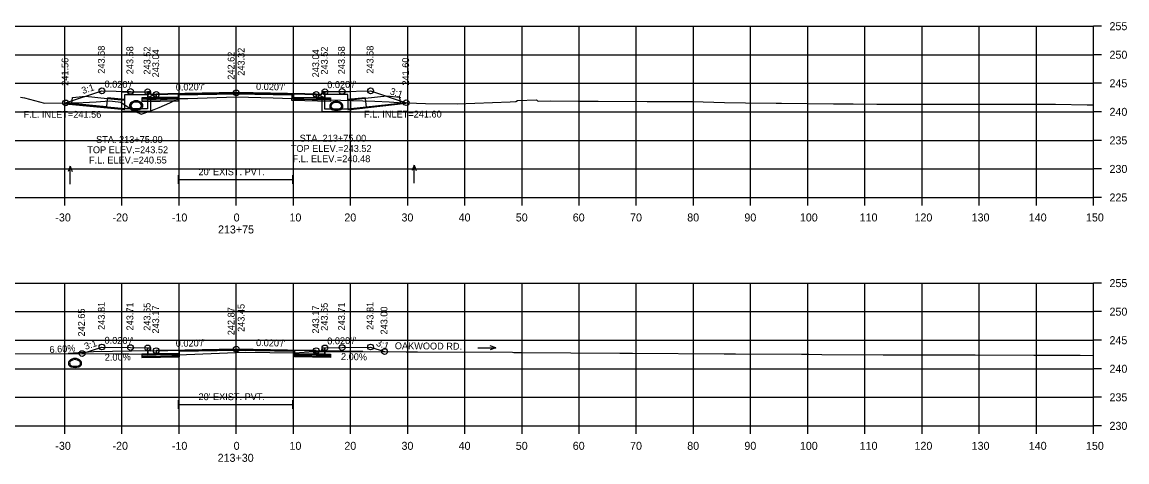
# Model space of a CAD drawing. Extents: x 1369627 to 1374022, y 380035 to 398173.
# Drawn here: x 1371501.4 to 1371694.7, y 383043.2 to 383120.2 of the extents above; entities that cross this region are included whole.
import ezdxf

# ---------------------------------------------------------------- set-up
doc = ezdxf.new("R2010")
doc.units = 0
for name, color, linetype in [('Default', 7, 'Continuous'), ('R_Alt Surface', 7, 'Continuous'), ('R_Axis', 7, 'Continuous'), ('R_Axis Annot', 7, 'Continuous'), ('R_Border Notes', 7, 'Continuous'), ('R_Drive', 7, 'Continuous'), ('R_Exist Surface', 7, 'Continuous'), ('R_Fin Surface', 7, 'Continuous'), ('R_Grid', 7, 'Continuous'), ('R_No Plot', 7, 'Continuous'), ('R_Water', 7, 'Continuous'), ('R_Water Annot', 7, 'Continuous'), ('R_Xsect Elev', 7, 'Continuous'), ('R_Xsect Slope', 7, 'Continuous')]:
    doc.layers.add(name, color=color, linetype=linetype)

msp = doc.modelspace()

# ---------------------------------------------------------------- linework, layer by layer
at = {"layer": 'Default'}
for p, q in [((1371528.74, 383091.88), (1371528.74, 383093.38)), ((1371528.74, 383092.63), (1371548.74, 383092.63)), ((1371548.74, 383091.88), (1371548.74, 383093.38)), ((1371528.74, 383052.48), (1371528.74, 383053.98)), ((1371528.74, 383053.23), (1371548.74, 383053.23)), ((1371548.74, 383052.48), (1371548.74, 383053.98))]:
    msp.add_line(p, q, dxfattribs=at)
for points in [[(1371523.34, 383108.06), (1371523.84, 383108.06), (1371523.85, 383107.56), (1371524.85, 383107.58), (1371524.85, 383106.99), (1371523.35, 383106.96)], [(1371553.85, 383107.56), (1371553.86, 383108.06), (1371554.36, 383108.06), (1371554.35, 383106.96), (1371552.85, 383106.99), (1371552.85, 383107.58)], [(1371523.34, 383063.14), (1371523.84, 383063.14), (1371523.85, 383062.64), (1371524.85, 383062.66), (1371524.85, 383062.08), (1371523.35, 383062.05)], [(1371553.85, 383062.64), (1371553.86, 383063.14), (1371554.36, 383063.14), (1371554.35, 383062.05), (1371552.85, 383062.08), (1371552.85, 383062.66)]]:
    msp.add_lwpolyline(points, close=True, dxfattribs=at)
at = {"layer": 'R_Alt Surface'}
for points in [[(1371523.34, 383108.06), (1371523.35, 383106.96), (1371524.85, 383106.99), (1371528.85, 383107.07), (1371528.85, 383107.49), (1371538.85, 383107.69), (1371548.85, 383107.49), (1371548.85, 383107.07), (1371552.85, 383106.99), (1371554.35, 383106.96), (1371554.36, 383108.06)], [(1371523.34, 383108.01), (1371523.35, 383106.75), (1371524.85, 383106.78), (1371528.72, 383106.86), (1371528.72, 383107.44), (1371538.85, 383107.64), (1371548.55, 383107.45), (1371548.55, 383106.86), (1371552.85, 383106.78), (1371554.35, 383106.75), (1371554.36, 383108.01)], [(1371523.34, 383063.14), (1371523.35, 383061.88), (1371524.85, 383061.91), (1371528.93, 383061.99), (1371528.93, 383062.57), (1371538.85, 383062.77), (1371549.04, 383062.57), (1371549.04, 383061.99), (1371552.85, 383061.91), (1371554.35, 383061.88), (1371554.36, 383063.14)], [(1371523.34, 383063.14), (1371523.35, 383062.05), (1371524.85, 383062.08), (1371528.85, 383062.16), (1371528.85, 383062.57), (1371538.85, 383062.77), (1371548.85, 383062.57), (1371548.85, 383062.16), (1371552.85, 383062.08), (1371554.35, 383062.05), (1371554.36, 383063.14)]]:
    msp.add_lwpolyline(points, dxfattribs=at)
for points in [[(1371538.85, 383107.86), (1371526.85, 383107.62), (1371524.85, 383107.58), (1371524.85, 383106.99), (1371528.85, 383107.07), (1371528.85, 383107.49), (1371538.85, 383107.69), (1371548.85, 383107.49), (1371548.85, 383107.07), (1371552.85, 383106.99), (1371552.85, 383107.58), (1371550.85, 383107.62)], [(1371528.85, 383107.07), (1371524.85, 383106.99), (1371523.35, 383106.96), (1371522.35, 383106.94), (1371522.35, 383106.53), (1371528.85, 383106.66)], [(1371528.72, 383106.86), (1371524.85, 383106.78), (1371523.35, 383106.75), (1371522.35, 383106.73), (1371522.35, 383106.31), (1371528.72, 383106.44)], [(1371548.55, 383106.86), (1371552.85, 383106.78), (1371554.35, 383106.75), (1371555.35, 383106.73), (1371555.35, 383106.31), (1371548.55, 383106.45)], [(1371548.85, 383107.07), (1371552.85, 383106.99), (1371554.35, 383106.96), (1371555.35, 383106.94), (1371555.35, 383106.53), (1371548.85, 383106.66)], [(1371538.85, 383062.94), (1371526.85, 383062.7), (1371524.85, 383062.66), (1371524.85, 383062.08), (1371528.85, 383062.16), (1371528.85, 383062.57), (1371538.85, 383062.77), (1371548.85, 383062.57), (1371548.85, 383062.16), (1371552.85, 383062.08), (1371552.85, 383062.66), (1371550.85, 383062.7)], [(1371528.85, 383062.16), (1371524.85, 383062.08), (1371523.35, 383062.05), (1371522.35, 383062.03), (1371522.35, 383061.61), (1371528.85, 383061.74)], [(1371528.93, 383061.99), (1371524.85, 383061.91), (1371523.35, 383061.88), (1371522.35, 383061.86), (1371522.35, 383061.44), (1371528.93, 383061.57)], [(1371548.85, 383062.16), (1371552.85, 383062.08), (1371554.35, 383062.05), (1371555.35, 383062.03), (1371555.35, 383061.61), (1371548.85, 383061.74)], [(1371549.04, 383061.99), (1371552.85, 383061.91), (1371554.35, 383061.88), (1371555.35, 383061.86), (1371555.35, 383061.44), (1371549.04, 383061.57)]]:
    msp.add_lwpolyline(points, close=True, dxfattribs=at)
at = {"layer": 'R_Axis'}
for p, q in [((1371688.85, 383089.49), (1371688.85, 383119.49)), ((1371690.25, 383119.49), (1371688.85, 383119.49)), ((1371690.25, 383114.49), (1371688.85, 383114.49)), ((1371690.25, 383109.49), (1371688.85, 383109.49)), ((1371690.25, 383104.49), (1371688.85, 383104.49)), ((1371690.25, 383099.49), (1371688.85, 383099.49)), ((1371690.25, 383094.49), (1371688.85, 383094.49)), ((1371388.85, 383089.49), (1371688.85, 383089.49)), ((1371508.85, 383088.09), (1371508.85, 383089.49)), ((1371518.85, 383088.09), (1371518.85, 383089.49)), ((1371528.85, 383088.09), (1371528.85, 383089.49)), ((1371538.85, 383088.09), (1371538.85, 383089.49)), ((1371548.85, 383088.09), (1371548.85, 383089.49)), ((1371558.85, 383088.09), (1371558.85, 383089.49)), ((1371568.85, 383088.09), (1371568.85, 383089.49)), ((1371578.85, 383088.09), (1371578.85, 383089.49)), ((1371588.85, 383088.09), (1371588.85, 383089.49)), ((1371598.85, 383088.09), (1371598.85, 383089.49)), ((1371608.85, 383088.09), (1371608.85, 383089.49)), ((1371618.85, 383088.09), (1371618.85, 383089.49)), ((1371628.85, 383088.09), (1371628.85, 383089.49)), ((1371638.85, 383088.09), (1371638.85, 383089.49)), ((1371648.85, 383088.09), (1371648.85, 383089.49)), ((1371658.85, 383088.09), (1371658.85, 383089.49)), ((1371668.85, 383088.09), (1371668.85, 383089.49)), ((1371678.85, 383088.09), (1371678.85, 383089.49)), ((1371688.85, 383088.09), (1371688.85, 383089.49)), ((1371690.25, 383089.49), (1371688.85, 383089.49)), ((1371688.85, 383049.49), (1371688.85, 383074.49)), ((1371690.25, 383074.49), (1371688.85, 383074.49)), ((1371690.25, 383069.49), (1371688.85, 383069.49)), ((1371690.25, 383064.49), (1371688.85, 383064.49)), ((1371690.25, 383059.49), (1371688.85, 383059.49)), ((1371690.25, 383054.49), (1371688.85, 383054.49)), ((1371388.85, 383049.49), (1371688.85, 383049.49)), ((1371508.85, 383048.09), (1371508.85, 383049.49)), ((1371518.85, 383048.09), (1371518.85, 383049.49)), ((1371528.85, 383048.09), (1371528.85, 383049.49)), ((1371538.85, 383048.09), (1371538.85, 383049.49)), ((1371548.85, 383048.09), (1371548.85, 383049.49)), ((1371558.85, 383048.09), (1371558.85, 383049.49)), ((1371568.85, 383048.09), (1371568.85, 383049.49)), ((1371578.85, 383048.09), (1371578.85, 383049.49)), ((1371588.85, 383048.09), (1371588.85, 383049.49)), ((1371598.85, 383048.09), (1371598.85, 383049.49)), ((1371608.85, 383048.09), (1371608.85, 383049.49)), ((1371618.85, 383048.09), (1371618.85, 383049.49)), ((1371628.85, 383048.09), (1371628.85, 383049.49)), ((1371638.85, 383048.09), (1371638.85, 383049.49)), ((1371648.85, 383048.09), (1371648.85, 383049.49)), ((1371658.85, 383048.09), (1371658.85, 383049.49)), ((1371668.85, 383048.09), (1371668.85, 383049.49)), ((1371678.85, 383048.09), (1371678.85, 383049.49)), ((1371688.85, 383048.09), (1371688.85, 383049.49)), ((1371690.25, 383049.49), (1371688.85, 383049.49))]:
    msp.add_line(p, q, dxfattribs=at)
at = {"layer": 'R_Drive'}
for p, q in [((1371513.85, 383062.44), (1371509.42, 383062.15)), ((1371523.85, 383062.64), (1371513.85, 383062.44)), ((1371561.01, 383062.5), (1371553.85, 383062.64))]:
    msp.add_line(p, q, dxfattribs=at)
for centre, radius, start, end in [((1371520.82, 383105.55), 0.646, 136.3515, 253.9529), ((1371520.82, 383105.56), 0.646, 136.3515, 253.9529), ((1371521.34, 383105.06), 1.35, 43.6485, 136.3515), ((1371521.34, 383105.07), 1.35, 43.6485, 136.3515), ((1371520.82, 383105.56), 0.438, 136.3515, 253.9529), ((1371520.82, 383105.55), 0.438, 136.3515, 253.9529), ((1371521.34, 383105.06), 1.15, 43.6485, 136.3515), ((1371521.34, 383105.07), 1.15, 43.6485, 136.3515), ((1371521.85, 383105.56), 0.438, 286.0471, 43.6485), ((1371521.85, 383105.55), 0.438, 286.0471, 43.6485), ((1371521.85, 383105.55), 0.646, 286.0471, 43.6485), ((1371521.85, 383105.56), 0.646, 286.0471, 43.6485), ((1371555.84, 383105.48), 0.646, 136.3515, 253.9529), ((1371556.36, 383104.99), 1.35, 43.6485, 136.3515), ((1371555.84, 383105.48), 0.438, 136.3515, 253.9529), ((1371556.36, 383104.99), 1.15, 43.6485, 136.3515), ((1371556.87, 383105.48), 0.438, 286.0471, 43.6485), ((1371556.87, 383105.48), 0.646, 286.0471, 43.6485), ((1371521.34, 383107.33), 2.5, 253.9529, 286.0471), ((1371521.34, 383107.34), 2.5, 253.9529, 286.0471), ((1371521.34, 383107.34), 2.29, 253.9529, 286.0471), ((1371521.34, 383107.33), 2.29, 253.9529, 286.0471), ((1371556.36, 383107.26), 2.5, 253.9529, 286.0471), ((1371556.36, 383107.26), 2.29, 253.9529, 286.0471), ((1371510.63, 383059.95), 1.35, 43.6485, 136.3515), ((1371510.63, 383059.95), 1.15, 43.6485, 136.3515), ((1371510.12, 383060.44), 0.646, 136.3515, 253.9529), ((1371510.12, 383060.44), 0.438, 136.3515, 253.9529), ((1371510.63, 383062.22), 2.5, 253.9529, 286.0471), ((1371510.63, 383062.22), 2.29, 253.9529, 286.0471), ((1371511.14, 383060.44), 0.438, 286.0471, 43.6485), ((1371511.14, 383060.44), 0.646, 286.0471, 43.6485)]:
    msp.add_arc(centre, radius, start, end, dxfattribs=at)
at = {"layer": 'R_Exist Surface'}
for points in [[(1371501.1, 383107.08), (1371501.77, 383106.94), (1371505.29, 383106.02), (1371509.42, 383106.06), (1371510.92, 383106.08), (1371514.34, 383106.27), (1371516.66, 383106.43), (1371517.2, 383106.34), (1371518.65, 383106.21), (1371520.26, 383105.07), (1371520.6, 383104.85), (1371521.08, 383104.63), (1371522.22, 383104.11), (1371523.7, 383104.59), (1371524.5, 383104.9), (1371525.34, 383105.26), (1371527.23, 383106.04), (1371528.44, 383106.66), (1371528.72, 383106.81), (1371530.35, 383106.85), (1371538.83, 383107.11), (1371545.28, 383106.97), (1371548.55, 383106.84), (1371550.61, 383106.76), (1371553.28, 383106.67), (1371560.99, 383106.41), (1371563.12, 383106.34), (1371565.62, 383106.22), (1371567.25, 383106.15), (1371571.95, 383105.95), (1371577.51, 383105.88), (1371586.78, 383106.26), (1371587.76, 383106.28), (1371588.05, 383106.45), (1371588.07, 383106.45), (1371591.36, 383106.58), (1371591.54, 383106.4), (1371591.72, 383106.37), (1371593.78, 383106.4), (1371598.69, 383106.37), (1371602.16, 383106.33), (1371610.74, 383106.32), (1371618.66, 383106.29), (1371624.31, 383106.13), (1371627.94, 383106.07), (1371633.34, 383106.03), (1371633.51, 383106.02), (1371634.23, 383106), (1371643.36, 383105.88), (1371646.81, 383105.88), (1371650.92, 383105.84), (1371660.18, 383105.86), (1371667.18, 383105.83), (1371671.03, 383105.84), (1371682.19, 383105.83), (1371687.77, 383105.7), (1371688.85, 383105.71)], [(1371496.9, 383062.18), (1371517.7, 383062.13), (1371519.95, 383062.13), (1371526.24, 383062.02), (1371526.91, 383062.01), (1371528.16, 383061.89), (1371528.59, 383061.9), (1371528.86, 383061.92), (1371528.93, 383061.93), (1371530.13, 383061.99), (1371538.76, 383062.36), (1371540.43, 383062.37), (1371549.04, 383062.3), (1371552.42, 383062.52), (1371568.55, 383062.48), (1371570.17, 383062.44), (1371570.32, 383062.44), (1371570.4, 383062.44), (1371570.59, 383062.43), (1371587.19, 383062.37), (1371587.43, 383062.36), (1371588, 383062.35), (1371588.79, 383062.34), (1371605.96, 383062.24), (1371606.41, 383062.23), (1371607.22, 383062.22), (1371608.21, 383062.21), (1371624.25, 383062.11), (1371624.76, 383062.11), (1371625.58, 383062.1), (1371626.2, 383062.1), (1371637.75, 383062.02), (1371639.04, 383062.02), (1371641.31, 383062.01), (1371652.07, 383061.95), (1371653.75, 383061.95), (1371657.41, 383061.94), (1371668.17, 383061.9), (1371678.43, 383061.86), (1371686.51, 383061.85), (1371688.85, 383061.84)]]:
    msp.add_lwpolyline(points, dxfattribs=at)
at = {"layer": 'R_Fin Surface'}
for points in [[(1371508.98, 383106.05), (1371515.34, 383108.17), (1371520.34, 383108.07), (1371523.34, 383108.01), (1371523.84, 383108.01), (1371523.85, 383107.51), (1371524.85, 383107.53), (1371526.85, 383107.57), (1371538.85, 383107.81), (1371550.85, 383107.57), (1371552.85, 383107.53), (1371553.85, 383107.51), (1371553.86, 383108.01), (1371554.36, 383108.01), (1371557.36, 383108.07), (1371562.36, 383108.17), (1371568.59, 383106.09)], [(1371511.86, 383062.14), (1371515.34, 383063.3), (1371520.34, 383063.2), (1371523.34, 383063.14), (1371523.84, 383063.14), (1371523.85, 383062.64), (1371524.85, 383062.66), (1371526.85, 383062.7), (1371538.85, 383062.94), (1371550.85, 383062.7), (1371552.85, 383062.66), (1371553.85, 383062.64), (1371553.86, 383063.14), (1371554.36, 383063.14), (1371557.36, 383063.2), (1371562.36, 383063.3), (1371564.8, 383062.49)]]:
    msp.add_lwpolyline(points, dxfattribs=at)
at = {"layer": 'R_Grid'}
for p, q in [((1371388.85, 383119.49), (1371688.85, 383119.49)), ((1371508.85, 383089.49), (1371508.85, 383119.49)), ((1371518.85, 383089.49), (1371518.85, 383119.49)), ((1371528.85, 383089.49), (1371528.85, 383119.49)), ((1371538.85, 383089.49), (1371538.85, 383119.49)), ((1371548.85, 383089.49), (1371548.85, 383119.49)), ((1371558.85, 383089.49), (1371558.85, 383119.49)), ((1371568.85, 383089.49), (1371568.85, 383119.49)), ((1371578.85, 383089.49), (1371578.85, 383119.49)), ((1371588.85, 383089.49), (1371588.85, 383119.49)), ((1371598.85, 383089.49), (1371598.85, 383119.49)), ((1371608.85, 383089.49), (1371608.85, 383119.49)), ((1371618.85, 383089.49), (1371618.85, 383119.49)), ((1371628.85, 383089.49), (1371628.85, 383119.49)), ((1371638.85, 383089.49), (1371638.85, 383119.49)), ((1371648.85, 383089.49), (1371648.85, 383119.49)), ((1371658.85, 383089.49), (1371658.85, 383119.49)), ((1371668.85, 383089.49), (1371668.85, 383119.49)), ((1371678.85, 383089.49), (1371678.85, 383119.49)), ((1371688.85, 383089.49), (1371688.85, 383119.49)), ((1371388.85, 383114.49), (1371688.85, 383114.49)), ((1371388.85, 383109.49), (1371688.85, 383109.49)), ((1371388.85, 383104.49), (1371688.85, 383104.49)), ((1371388.85, 383099.49), (1371688.85, 383099.49)), ((1371388.85, 383094.49), (1371688.85, 383094.49)), ((1371388.85, 383089.49), (1371688.85, 383089.49)), ((1371388.85, 383074.49), (1371688.85, 383074.49)), ((1371508.85, 383049.49), (1371508.85, 383074.49)), ((1371518.85, 383049.49), (1371518.85, 383074.49)), ((1371528.85, 383049.49), (1371528.85, 383074.49)), ((1371538.85, 383049.49), (1371538.85, 383074.49)), ((1371548.85, 383049.49), (1371548.85, 383074.49)), ((1371558.85, 383049.49), (1371558.85, 383074.49)), ((1371568.85, 383049.49), (1371568.85, 383074.49)), ((1371578.85, 383049.49), (1371578.85, 383074.49)), ((1371588.85, 383049.49), (1371588.85, 383074.49)), ((1371598.85, 383049.49), (1371598.85, 383074.49)), ((1371608.85, 383049.49), (1371608.85, 383074.49)), ((1371618.85, 383049.49), (1371618.85, 383074.49)), ((1371628.85, 383049.49), (1371628.85, 383074.49)), ((1371638.85, 383049.49), (1371638.85, 383074.49)), ((1371648.85, 383049.49), (1371648.85, 383074.49)), ((1371658.85, 383049.49), (1371658.85, 383074.49)), ((1371668.85, 383049.49), (1371668.85, 383074.49)), ((1371678.85, 383049.49), (1371678.85, 383074.49)), ((1371688.85, 383049.49), (1371688.85, 383074.49)), ((1371388.85, 383069.49), (1371688.85, 383069.49)), ((1371388.85, 383064.49), (1371688.85, 383064.49)), ((1371388.85, 383059.49), (1371688.85, 383059.49)), ((1371388.85, 383054.49), (1371688.85, 383054.49)), ((1371388.85, 383049.49), (1371688.85, 383049.49))]:
    msp.add_line(p, q, dxfattribs=at)
at = {"layer": 'R_No Plot'}
for p, q in [((1371508.98, 383105.89), (1371519.34, 383104.88)), ((1371516.3, 383107.01), (1371519.34, 383106.71)), ((1371561.38, 383106.97), (1371558.36, 383106.64)), ((1371568.59, 383105.93), (1371558.36, 383104.8))]:
    msp.add_line(p, q, dxfattribs=at)
for centre in [(1371515.34, 383108.17), (1371520.34, 383108.07), (1371523.34, 383108.01), (1371524.85, 383107.53), (1371538.85, 383107.81), (1371552.85, 383107.53), (1371554.36, 383108.01), (1371557.36, 383108.07), (1371562.36, 383108.17), (1371508.98, 383106.05), (1371568.59, 383106.09), (1371515.34, 383063.3), (1371520.34, 383063.2), (1371523.34, 383063.14), (1371524.85, 383062.66), (1371538.85, 383062.94), (1371552.85, 383062.66), (1371554.36, 383063.14), (1371557.36, 383063.2), (1371562.36, 383063.3), (1371564.8, 383062.49), (1371511.86, 383062.14)]:
    msp.add_circle(centre, 0.5, dxfattribs=at)
at = {"layer": 'R_Water'}
for p, q in [((1371518.84, 383108.01), (1371523.59, 383108.01)), ((1371518.84, 383106.51), (1371518.84, 383108.01)), ((1371519.34, 383106.51), (1371519.34, 383107.51)), ((1371519.34, 383107.51), (1371523.34, 383107.51)), ((1371523.67, 383107.85), (1371523.34, 383107.51)), ((1371524.84, 383107.53), (1371523.34, 383107.01)), ((1371523.67, 383107.85), (1371523.59, 383108.01)), ((1371552.86, 383107.53), (1371554.36, 383107.01)), ((1371554.02, 383107.85), (1371554.11, 383108.01)), ((1371554.02, 383107.85), (1371554.36, 383107.51)), ((1371558.86, 383108.01), (1371554.11, 383108.01)), ((1371558.36, 383107.51), (1371554.36, 383107.51)), ((1371558.36, 383106.51), (1371558.36, 383107.51)), ((1371558.86, 383106.51), (1371558.86, 383108.01)), ((1371508.98, 383106.05), (1371519.34, 383105.04)), ((1371508.98, 383106.05), (1371519.34, 383105.05)), ((1371516.28, 383106.84), (1371519.34, 383106.55)), ((1371523.34, 383106.51), (1371523.34, 383107.01)), ((1371524.84, 383107), (1371523.84, 383106.65)), ((1371523.84, 383106.51), (1371523.84, 383106.65)), ((1371552.86, 383107), (1371553.86, 383106.65)), ((1371553.86, 383106.51), (1371553.86, 383106.65)), ((1371554.36, 383106.51), (1371554.36, 383107.01)), ((1371561.39, 383106.8), (1371558.36, 383106.47)), ((1371568.59, 383106.09), (1371558.36, 383104.97)), ((1371568.59, 383106.09), (1371558.36, 383104.97))]:
    msp.add_line(p, q, dxfattribs=at)
for points in [[(1371524.84, 383107), (1371524.84, 383107.53)], [(1371552.86, 383107), (1371552.86, 383107.53)], [(1371523.84, 383106.51), (1371523.84, 383104.54), (1371521.34, 383104.54), (1371518.84, 383104.54), (1371518.84, 383106.51)], [(1371523.34, 383106.51), (1371523.34, 383105.04), (1371521.34, 383105.04), (1371519.34, 383105.04), (1371519.34, 383106.51)], [(1371558.86, 383106.51), (1371558.86, 383104.47), (1371556.36, 383104.47), (1371553.86, 383104.47), (1371553.86, 383106.51)], [(1371558.36, 383106.51), (1371558.36, 383104.97), (1371556.36, 383104.97), (1371554.36, 383104.97), (1371554.36, 383106.51)]]:
    msp.add_lwpolyline(points, dxfattribs=at)
for points in [[(1371516.28, 383106.84), (1371516.13, 383105.35), (1371510.08, 383105.94), (1371510.18, 383106.98), (1371512.46, 383107.21)], [(1371561.39, 383106.8), (1371561.56, 383105.31), (1371567.6, 383105.98), (1371567.49, 383107.01), (1371565.2, 383107.22)]]:
    msp.add_lwpolyline(points, close=True, dxfattribs=at)
at = {"layer": 'R_Water Annot'}
for p, q in [((1371509.79, 383094.99), (1371509.44, 383094.03)), ((1371509.79, 383091.85), (1371509.79, 383094.99)), ((1371509.79, 383094.99), (1371510.14, 383094.03)), ((1371569.96, 383095.15), (1371569.61, 383094.19)), ((1371569.96, 383092.01), (1371569.96, 383095.15)), ((1371569.96, 383095.15), (1371570.31, 383094.19)), ((1371581.09, 383063.17), (1371584.24, 383063.17)), ((1371584.24, 383063.17), (1371583.27, 383063.52)), ((1371584.24, 383063.17), (1371583.27, 383062.82))]:
    msp.add_line(p, q, dxfattribs=at)
at = {"layer": 'R_Xsect Elev'}
for p, q in [((1371538.85, 383107.11), (1371538.85, 383117.11)), ((1371538.85, 383062.36), (1371538.85, 383072.36))]:
    msp.add_line(p, q, dxfattribs=at)

# ---------------------------------------------------------------- texts
at = {"layer": 'R_Alt Surface'}
msp.add_text('OAKWOOD RD.', height=1.2, rotation=359.5795, dxfattribs=at).set_placement((1371566.59, 383062.92))
at = {"layer": 'R_Axis Annot'}
for s, height, p in [('255', 1.4, (1371691.65, 383118.79)), ('250', 1.4, (1371691.65, 383113.79)), ('245', 1.4, (1371691.65, 383108.79)), ('240', 1.4, (1371691.65, 383103.79)), ('235', 1.4, (1371691.65, 383098.79)), ("20' EXIST. PVT.", 1.2, (1371532.24, 383093.39)), ('230', 1.4, (1371691.65, 383093.79)), ('225', 1.4, (1371691.65, 383088.79)), ('-30', 1.4, (1371507.19, 383085.29)), ('-20', 1.4, (1371517.19, 383085.29)), ('-10', 1.4, (1371527.58, 383085.29)), ('0', 1.4, (1371538.39, 383085.29)), ('10', 1.4, (1371548.16, 383085.29)), ('20', 1.4, (1371557.76, 383085.29)), ('30', 1.4, (1371567.76, 383085.29)), ('40', 1.4, (1371577.76, 383085.29)), ('50', 1.4, (1371587.76, 383085.29)), ('60', 1.4, (1371597.73, 383085.29)), ('70', 1.4, (1371607.76, 383085.29)), ('80', 1.4, (1371617.76, 383085.29)), ('90', 1.4, (1371627.76, 383085.29)), ('100', 1.4, (1371637.47, 383085.29)), ('110', 1.4, (1371647.93, 383085.29)), ('120', 1.4, (1371657.53, 383085.29)), ('130', 1.4, (1371667.53, 383085.29)), ('140', 1.4, (1371677.53, 383085.29)), ('150', 1.4, (1371687.53, 383085.29)), ('213+75', 1.4, (1371535.65, 383083.19)), ('255', 1.4, (1371691.65, 383073.79)), ('250', 1.4, (1371691.65, 383068.79)), ('245', 1.4, (1371691.65, 383063.79)), ('240', 1.4, (1371691.65, 383058.79)), ("20' EXIST. PVT.", 1.2, (1371532.24, 383053.99)), ('235', 1.4, (1371691.65, 383053.79)), ('230', 1.4, (1371691.65, 383048.79)), ('-30', 1.4, (1371507.19, 383045.29)), ('-20', 1.4, (1371517.19, 383045.29)), ('-10', 1.4, (1371527.58, 383045.29)), ('0', 1.4, (1371538.39, 383045.29)), ('10', 1.4, (1371548.16, 383045.29)), ('20', 1.4, (1371557.76, 383045.29)), ('30', 1.4, (1371567.76, 383045.29)), ('40', 1.4, (1371577.76, 383045.29)), ('50', 1.4, (1371587.76, 383045.29)), ('60', 1.4, (1371597.73, 383045.29)), ('70', 1.4, (1371607.76, 383045.29)), ('80', 1.4, (1371617.76, 383045.29)), ('90', 1.4, (1371627.76, 383045.29)), ('100', 1.4, (1371637.47, 383045.29)), ('110', 1.4, (1371647.93, 383045.29)), ('120', 1.4, (1371657.53, 383045.29)), ('130', 1.4, (1371667.53, 383045.29)), ('140', 1.4, (1371677.53, 383045.29)), ('150', 1.4, (1371687.53, 383045.29)), ('213+30', 1.4, (1371535.59, 383043.19))]:
    msp.add_text(s, height=height, dxfattribs=at).set_placement(p)
at = {"layer": 'R_Border Notes'}
for s, p in [('F.L. INLET=241.56', (1371501.63, 383103.45)), ('F.L. INLET=241.60', (1371561.19, 383103.49))]:
    msp.add_text(s, height=1.2, dxfattribs=at).set_placement(p)
at = {"layer": 'R_Water Annot'}
for s, p in [('STA. 213+75.00', (1371514.32, 383099.04)), ('STA. 213+75.00', (1371549.94, 383099.27)), ('TOP ELEV.=243.52', (1371512.78, 383097.24)), ('TOP ELEV.=243.52', (1371548.39, 383097.47)), ('F.L. ELEV.=240.55', (1371513.08, 383095.44)), ('F.L. ELEV.=240.48', (1371548.7, 383095.67))]:
    msp.add_text(s, height=1.2, dxfattribs=at).set_placement(p)
at = {"layer": 'R_Xsect Elev'}
for s, rotation, p in [('243.68', 90, (1371515.84, 383111.17)), ('243.58', 90, (1371520.84, 383111.07)), ('243.52', 90, (1371523.84, 383111.01)), ('243.04', 90, (1371525.35, 383110.53)), ('243.32', 90, (1371540.3, 383110.81)), ('243.04', 90, (1371553.35, 383110.53)), ('243.52', 90, (1371554.86, 383111.01)), ('243.58', 90, (1371557.86, 383111.07)), ('243.68', 90, (1371562.86, 383111.17)), ('241.56', 90, (1371509.48, 383109.05)), ('242.62', 90, (1371538.55, 383110.11)), ('241.60', 90, (1371569.09, 383109.09)), ('243.81', 90, (1371515.84, 383066.3)), ('243.71', 90, (1371520.84, 383066.2)), ('243.65', 90, (1371523.84, 383066.14)), ('243.45', 90, (1371540.3, 383065.94)), ('243.65', 90, (1371554.86, 383066.14)), ('243.71', 90, (1371557.86, 383066.2)), ('243.81', 90, (1371562.86, 383066.3)), ('242.65', 90, (1371512.36, 383065.14)), ('243.17', 90, (1371525.35, 383065.66)), ('242.87', 90, (1371538.55, 383065.36)), ('243.17', 90, (1371553.35, 383065.66)), ('243.00', 90, (1371565.3, 383065.49)), ('6.60%', 3.776, (1371506.2, 383062.23)), ('2.00%', 1.1458, (1371515.85, 383060.88)), ('2.00%', 358.8542, (1371557.16, 383061.04))]:
    msp.add_text(s, height=1.2, rotation=rotation, dxfattribs=at).set_placement(p)
at = {"layer": 'R_Xsect Slope'}
for s, rotation, p in [('3:1', 18.4332, (1371512, 383107.59)), ("0.020'/'", 358.8542, (1371515.79, 383108.76)), ("0.020'/'", 1.1458, (1371528.27, 383108.2)), ("0.020'/'", 358.8542, (1371542.3, 383108.34)), ("0.020'/'", 1.1458, (1371554.78, 383108.62)), ('3:1', 341.5668, (1371565.63, 383107.61)), ("0.020'/'", 358.8542, (1371515.79, 383063.89)), ("0.020'/'", 1.1458, (1371554.78, 383063.75)), ('3:1', 18.4332, (1371512.48, 383062.79)), ("0.020'/'", 1.1458, (1371528.27, 383063.33)), ("0.020'/'", 358.8542, (1371542.3, 383063.47)), ('3:1', 341.5668, (1371563.23, 383063.55))]:
    msp.add_text(s, height=1.2, rotation=rotation, dxfattribs=at).set_placement(p)

doc.saveas('drawing.dxf')
